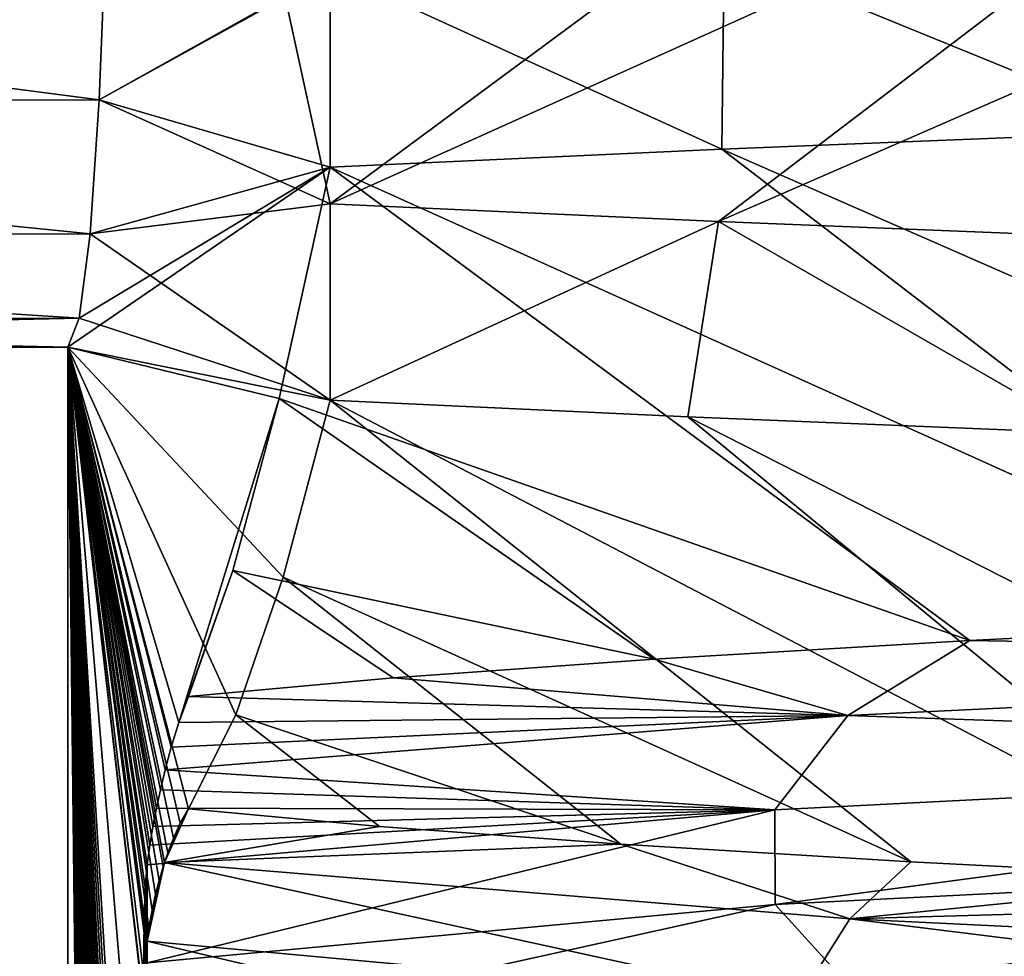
# Model space of a CAD drawing. Header units: millimetres. Extents: x -39.5 to 39.5, y -2 to 94.9.
# Tile 401 of 656: x -13 to -11.7, y 35 to 36.2. Entities that reach past the tile are written whole.
import ezdxf

# ---------------------------------------------------------------- set-up
doc = ezdxf.new("R2010")
doc.units = ezdxf.units.MM
doc.header["$LTSCALE"] = 65.185185
for name, color, linetype in [('460', 7, 'CONTINUOUS'), ('530', 7, 'CONTINUOUS'), ('531', 7, 'CONTINUOUS'), ('624', 7, 'CONTINUOUS'), ('625', 7, 'CONTINUOUS'), ('626', 7, 'CONTINUOUS'), ('633', 7, 'CONTINUOUS'), ('637', 7, 'CONTINUOUS')]:
    doc.layers.add(name, color=color, linetype=linetype)

msp = doc.modelspace()

# ---------------------------------------------------------------- linework, layer by layer
at = {"layer": '460', "linetype": 'Continuous'}
for points in [[(-12.0937, 36.3148, 7.4419), (-11.5219, 36.0815, 8.2998), (-11.517, 36.3381, 8.3065), (-12.0937, 36.3148, 7.4419)], [(-12.6076, 36.2914, 6.5337), (-12.0965, 36.0583, 7.4374), (-12.0937, 36.3148, 7.4419), (-12.6076, 36.2914, 6.5337)], [(-12.0965, 36.0583, 7.4374), (-11.5219, 36.0815, 8.2998), (-12.0937, 36.3148, 7.4419), (-12.0965, 36.0583, 7.4374)], [(-12.6076, 36.035, 6.5337), (-12.0965, 36.0583, 7.4374), (-12.6076, 36.2914, 6.5337), (-12.6076, 36.035, 6.5337)], [(-12.6076, 35.987, -6.5337), (-12.1008, 35.9639, -7.4305), (-12.6076, 35.7306, -6.5337), (-12.6076, 35.987, -6.5337)], [(-12.6076, 35.7306, -6.5337), (-12.1008, 35.9639, -7.4305), (-12.1409, 35.7092, -7.3646), (-12.6076, 35.7306, -6.5337)], [(-12.1409, 35.7092, -7.3646), (-12.1008, 35.9639, -7.4305), (-11.6205, 35.6879, -8.1611), (-12.1409, 35.7092, -7.3646)], [(-12.1008, 35.9639, -7.4305), (-11.5296, 35.9408, -8.289), (-11.6205, 35.6879, -8.1611), (-12.1008, 35.9639, -7.4305)]]:
    msp.add_3dface(points, dxfattribs=at)
at = {"layer": '530', "linetype": 'Continuous'}
for points in [[(-12.9001, 36.3507, -0.9529), (-12.6665, 36.257, -5.4091), (-12.9092, 36.1229, -0.7783), (-12.9001, 36.3507, -0.9529)], [(-12.6665, 36.257, -5.4091), (-12.6076, 35.987, -6.5337), (-12.9092, 36.1229, -0.7783), (-12.6665, 36.257, -5.4091)], [(-12.9092, 36.1229, -0.7783), (-12.6076, 35.987, -6.5337), (-12.9211, 35.9478, -0.5507), (-12.9092, 36.1229, -0.7783)], [(-12.6076, 35.987, -6.5337), (-12.6076, 35.7306, -6.5337), (-12.9211, 35.9478, -0.5507), (-12.6076, 35.987, -6.5337)], [(-12.9211, 35.9478, -0.5507), (-12.6076, 35.7306, -6.5337), (-12.9351, 35.8376, -0.2853), (-12.9211, 35.9478, -0.5507)], [(-12.6076, 35.7306, -6.5337), (-12.95, 35.8), (-12.9351, 35.8376, -0.2853), (-12.6076, 35.7306, -6.5337)], [(-12.95, 35.8), (-12.6076, 35.7306, -6.5337), (-12.6689, 35.4998, -5.3634), (-12.95, 35.8)], [(-12.95, 26.5), (-12.95, 35.8), (-12.8503, 26.9766, -1.9023), (-12.95, 26.5)], [(-12.8503, 26.9766, -1.9023), (-12.95, 35.8), (-12.8478, 27.0153, -1.9499), (-12.8503, 26.9766, -1.9023)], [(-12.8478, 27.0153, -1.9499), (-12.95, 35.8), (-12.8467, 27.0248, -1.9707), (-12.8478, 27.0153, -1.9499)], [(-12.8467, 27.0248, -1.9707), (-12.95, 35.8), (-12.8442, 27.0424, -2.0183), (-12.8467, 27.0248, -1.9707)], [(-12.8442, 27.0424, -2.0183), (-12.95, 35.8), (-12.8401, 27.0654, -2.0979), (-12.8442, 27.0424, -2.0183)], [(-12.8401, 27.0654, -2.0979), (-12.95, 35.8), (-12.8355, 27.0857, -2.184), (-12.8401, 27.0654, -2.0979)], [(-12.8355, 27.0857, -2.184), (-12.95, 35.8), (-12.8308, 27.1041, -2.2745), (-12.8355, 27.0857, -2.184)], [(-12.8308, 27.1041, -2.2745), (-12.95, 35.8), (-12.8255, 27.1219, -2.3749), (-12.8308, 27.1041, -2.2745)], [(-12.8255, 27.1219, -2.3749), (-12.95, 35.8), (-12.8238, 27.1273, -2.4074), (-12.8255, 27.1219, -2.3749)], [(-12.8238, 27.1273, -2.4074), (-12.95, 35.8), (-12.8503, 28.9766, -1.9023), (-12.8238, 27.1273, -2.4074)], [(-12.8503, 28.9766, -1.9023), (-12.95, 35.8), (-12.8478, 29.0153, -1.9499), (-12.8503, 28.9766, -1.9023)], [(-12.8478, 29.0153, -1.9499), (-12.95, 35.8), (-12.8467, 29.0248, -1.9707), (-12.8478, 29.0153, -1.9499)], [(-12.8467, 29.0248, -1.9707), (-12.95, 35.8), (-12.8442, 29.0424, -2.0183), (-12.8467, 29.0248, -1.9707)], [(-12.8442, 29.0424, -2.0183), (-12.95, 35.8), (-12.8401, 29.0654, -2.0979), (-12.8442, 29.0424, -2.0183)], [(-12.8401, 29.0654, -2.0979), (-12.95, 35.8), (-12.8355, 29.0857, -2.184), (-12.8401, 29.0654, -2.0979)], [(-12.8355, 29.0857, -2.184), (-12.95, 35.8), (-12.8308, 29.1041, -2.2745), (-12.8355, 29.0857, -2.184)], [(-12.8308, 29.1041, -2.2745), (-12.95, 35.8), (-12.8255, 29.1219, -2.3749), (-12.8308, 29.1041, -2.2745)], [(-12.8255, 29.1219, -2.3749), (-12.95, 35.8), (-12.8238, 29.1273, -2.4074), (-12.8255, 29.1219, -2.3749)], [(-12.8238, 29.1273, -2.4074), (-12.95, 35.8), (-12.8194, 29.1403, -2.4914), (-12.8238, 29.1273, -2.4074)], [(-12.8194, 29.1403, -2.4914), (-12.95, 35.8), (-12.8495, 30.9313, -1.9186), (-12.8194, 29.1403, -2.4914)], [(-12.8495, 30.9313, -1.9186), (-12.95, 35.8), (-12.8503, 30.9766, -1.9023), (-12.8495, 30.9313, -1.9186)], [(-12.8503, 30.9766, -1.9023), (-12.95, 35.8), (-12.8478, 31.0153, -1.9499), (-12.8503, 30.9766, -1.9023)], [(-12.8478, 31.0153, -1.9499), (-12.95, 35.8), (-12.8467, 31.0248, -1.9707), (-12.8478, 31.0153, -1.9499)], [(-12.8467, 31.0248, -1.9707), (-12.95, 35.8), (-12.8442, 31.0424, -2.0183), (-12.8467, 31.0248, -1.9707)], [(-12.8442, 31.0424, -2.0183), (-12.95, 35.8), (-12.8401, 31.0654, -2.0979), (-12.8442, 31.0424, -2.0183)], [(-12.8401, 31.0654, -2.0979), (-12.95, 35.8), (-12.8355, 31.0857, -2.184), (-12.8401, 31.0654, -2.0979)], [(-12.8355, 31.0857, -2.184), (-12.95, 35.8), (-12.8308, 31.1041, -2.2745), (-12.8355, 31.0857, -2.184)], [(-12.8308, 31.1041, -2.2745), (-12.95, 35.8), (-12.8255, 31.1219, -2.3749), (-12.8308, 31.1041, -2.2745)], [(-12.8255, 31.1219, -2.3749), (-12.95, 35.8), (-12.8238, 31.1273, -2.4074), (-12.8255, 31.1219, -2.3749)], [(-12.8238, 31.1273, -2.4074), (-12.95, 35.8), (-12.8194, 31.1403, -2.4914), (-12.8238, 31.1273, -2.4074)], [(-12.8194, 31.1403, -2.4914), (-12.95, 35.8), (-12.8122, 31.1593, -2.6303), (-12.8194, 31.1403, -2.4914)], [(-12.8122, 31.1593, -2.6303), (-12.95, 35.8), (-12.8034, 31.1788, -2.798), (-12.8122, 31.1593, -2.6303)], [(-12.8034, 31.1788, -2.798), (-12.95, 35.8), (-12.7927, 31.1975, -3.001), (-12.8034, 31.1788, -2.798)], [(-12.7927, 31.1975, -3.001), (-12.95, 35.8), (-12.8502, 32.9477, -1.9039), (-12.7927, 31.1975, -3.001)], [(-12.8502, 32.9477, -1.9039), (-12.95, 35.8), (-12.8495, 32.9951, -1.9173), (-12.8502, 32.9477, -1.9039)], [(-12.8495, 32.9951, -1.9173), (-12.95, 35.8), (-12.8467, 33.0247, -1.9702), (-12.8495, 32.9951, -1.9173)], [(-12.8467, 33.0247, -1.9702), (-12.95, 35.8), (-12.8428, 33.0509, -2.0453), (-12.8467, 33.0247, -1.9702)], [(-12.8428, 33.0509, -2.0453), (-12.95, 35.8), (-12.8384, 33.0734, -2.1301), (-12.8428, 33.0509, -2.0453)], [(-12.8384, 33.0734, -2.1301), (-12.95, 35.8), (-12.833, 33.0958, -2.2321), (-12.8384, 33.0734, -2.1301)], [(-12.833, 33.0958, -2.2321), (-12.95, 35.8), (-12.8267, 33.1182, -2.3527), (-12.833, 33.0958, -2.2321)], [(-12.8267, 33.1182, -2.3527), (-12.95, 35.8), (-12.8238, 33.1273, -2.4076), (-12.8267, 33.1182, -2.3527)], [(-12.8238, 33.1273, -2.4076), (-12.95, 35.8), (-12.8195, 33.1402, -2.491), (-12.8238, 33.1273, -2.4076)], [(-12.8195, 33.1402, -2.491), (-12.95, 35.8), (-12.8113, 33.1613, -2.6459), (-12.8195, 33.1402, -2.491)], [(-12.8113, 33.1613, -2.6459), (-12.95, 35.8), (-12.8024, 33.1807, -2.8163), (-12.8113, 33.1613, -2.6459)], [(-12.8024, 33.1807, -2.8163), (-12.95, 35.8), (-12.7927, 33.1975, -3.001), (-12.8024, 33.1807, -2.8163)], [(-12.7927, 33.1975, -3.001), (-12.95, 35.8), (-12.7405, 33.2968, -3.997), (-12.7927, 33.1975, -3.001)], [(-12.7405, 33.2968, -3.997), (-12.95, 35.8), (-12.8467, 34.9004, -1.9703), (-12.7405, 33.2968, -3.997)], [(-12.8467, 34.9004, -1.9703), (-12.95, 35.8), (-12.8495, 34.9313, -1.9186), (-12.8467, 34.9004, -1.9703)], [(-12.8495, 34.9313, -1.9186), (-12.95, 35.8), (-12.8503, 34.9766, -1.9023), (-12.8495, 34.9313, -1.9186)], [(-12.8503, 34.9766, -1.9023), (-12.95, 35.8), (-12.8478, 35.0153, -1.9499), (-12.8503, 34.9766, -1.9023)], [(-12.8478, 35.0153, -1.9499), (-12.95, 35.8), (-12.8467, 35.0248, -1.9707), (-12.8478, 35.0153, -1.9499)], [(-12.8467, 35.0248, -1.9707), (-12.95, 35.8), (-12.8442, 35.0424, -2.0183), (-12.8467, 35.0248, -1.9707)], [(-12.8442, 35.0424, -2.0183), (-12.95, 35.8), (-12.8401, 35.0654, -2.0979), (-12.8442, 35.0424, -2.0183)], [(-12.8401, 35.0654, -2.0979), (-12.95, 35.8), (-12.8355, 35.0857, -2.184), (-12.8401, 35.0654, -2.0979)], [(-12.8355, 35.0857, -2.184), (-12.95, 35.8), (-12.8308, 35.1041, -2.2745), (-12.8355, 35.0857, -2.184)], [(-12.8308, 35.1041, -2.2745), (-12.95, 35.8), (-12.8255, 35.1219, -2.3749), (-12.8308, 35.1041, -2.2745)], [(-12.8255, 35.1219, -2.3749), (-12.95, 35.8), (-12.8238, 35.1273, -2.4074), (-12.8255, 35.1219, -2.3749)], [(-12.8238, 35.1273, -2.4074), (-12.95, 35.8), (-12.8194, 35.1403, -2.4914), (-12.8238, 35.1273, -2.4074)], [(-12.8194, 35.1403, -2.4914), (-12.95, 35.8), (-12.8122, 35.1593, -2.6303), (-12.8194, 35.1403, -2.4914)], [(-12.8122, 35.1593, -2.6303), (-12.95, 35.8), (-12.8034, 35.1788, -2.798), (-12.8122, 35.1593, -2.6303)], [(-12.8034, 35.1788, -2.798), (-12.95, 35.8), (-12.7927, 35.1975, -3.001), (-12.8034, 35.1788, -2.798)], [(-12.7927, 35.1975, -3.001), (-12.95, 35.8), (-12.7307, 35.3204, -4.1854), (-12.7927, 35.1975, -3.001)], [(-12.7307, 35.3204, -4.1854), (-12.95, 35.8), (-12.6689, 35.4998, -5.3634), (-12.7307, 35.3204, -4.1854)]]:
    msp.add_3dface(points, dxfattribs=at)
at = {"layer": '531', "linetype": 'Continuous'}
for points in [[(-12.9092, 36.1228, 0.7783), (-12.6076, 36.2914, 6.5337), (-12.9001, 36.3507, 0.9529), (-12.9092, 36.1228, 0.7783)], [(-12.6076, 36.035, 6.5337), (-12.6076, 36.2914, 6.5337), (-12.9092, 36.1228, 0.7783), (-12.6076, 36.035, 6.5337)], [(-12.9211, 35.9478, 0.5507), (-12.6076, 36.035, 6.5337), (-12.9092, 36.1228, 0.7783), (-12.9211, 35.9478, 0.5507)], [(-12.6076, 36.035, 6.5337), (-12.95, 35.8), (-12.6742, 35.7329, 5.2625), (-12.6076, 36.035, 6.5337)], [(-12.95, 35.8), (-12.6076, 36.035, 6.5337), (-12.9351, 35.8376, 0.2853), (-12.95, 35.8)], [(-12.9351, 35.8376, 0.2853), (-12.6076, 36.035, 6.5337), (-12.9211, 35.9478, 0.5507), (-12.9351, 35.8376, 0.2853)], [(-12.95, 35.8), (-12.95, 26.5), (-12.8505, 35.0524, 1.8992), (-12.95, 35.8)], [(-12.6742, 35.7329, 5.2625), (-12.95, 35.8), (-12.8052, 35.3102, 2.762), (-12.6742, 35.7329, 5.2625)], [(-12.8052, 35.3102, 2.762), (-12.95, 35.8), (-12.8152, 35.2778, 2.5723), (-12.8052, 35.3102, 2.762)], [(-12.8152, 35.2778, 2.5723), (-12.95, 35.8), (-12.823, 35.2486, 2.4224), (-12.8152, 35.2778, 2.5723)], [(-12.823, 35.2486, 2.4224), (-12.95, 35.8), (-12.8293, 35.2224, 2.3029), (-12.823, 35.2486, 2.4224)], [(-12.8293, 35.2224, 2.3029), (-12.95, 35.8), (-12.8345, 35.1984, 2.2047), (-12.8293, 35.2224, 2.3029)], [(-12.8345, 35.1984, 2.2047), (-12.95, 35.8), (-12.839, 35.1747, 2.1185), (-12.8345, 35.1984, 2.2047)], [(-12.839, 35.1747, 2.1185), (-12.95, 35.8), (-12.843, 35.15, 2.0414), (-12.839, 35.1747, 2.1185)], [(-12.843, 35.15, 2.0414), (-12.95, 35.8), (-12.8464, 35.1243, 1.9763), (-12.843, 35.15, 2.0414)], [(-12.8464, 35.1243, 1.9763), (-12.95, 35.8), (-12.8492, 35.0951, 1.9243), (-12.8464, 35.1243, 1.9763)], [(-12.8492, 35.0951, 1.9243), (-12.95, 35.8), (-12.8505, 35.0524, 1.8992), (-12.8492, 35.0951, 1.9243)], [(-12.7349, 35.5086, 4.1043), (-12.6742, 35.7329, 5.2625), (-12.8052, 35.3102, 2.762), (-12.7349, 35.5086, 4.1043)], [(-12.7927, 35.3442, 3.001), (-12.7349, 35.5086, 4.1043), (-12.8052, 35.3102, 2.762), (-12.7927, 35.3442, 3.001)], [(-12.8505, 35.0524, 1.8992), (-12.95, 26.5), (-12.8485, 35.0134, 1.9372), (-12.8505, 35.0524, 1.8992)], [(-12.8485, 35.0134, 1.9372), (-12.95, 26.5), (-12.8467, 34.9968, 1.9715), (-12.8485, 35.0134, 1.9372)]]:
    msp.add_3dface(points, dxfattribs=at)
at = {"layer": '624', "linetype": 'Continuous'}
for points in [[(-11.5219, 36.0815, 8.2998), (-12.0965, 36.0583, 7.4374), (-10.7447, 35.4661, 7.5639), (-11.5219, 36.0815, 8.2998)], [(-12.0965, 36.0583, 7.4374), (-12.6076, 36.035, 6.5337), (-11.2919, 35.4417, 6.7195), (-12.0965, 36.0583, 7.4374)], [(-10.7447, 35.4661, 7.5639), (-12.0965, 36.0583, 7.4374), (-11.2919, 35.4417, 6.7195), (-10.7447, 35.4661, 7.5639)], [(-12.6076, 36.035, 6.5337), (-12.6742, 35.7329, 5.2625), (-11.773, 35.4173, 5.8358), (-12.6076, 36.035, 6.5337)], [(-11.2919, 35.4417, 6.7195), (-12.6076, 36.035, 6.5337), (-11.773, 35.4173, 5.8358), (-11.2919, 35.4417, 6.7195)], [(-12.6742, 35.7329, 5.2625), (-12.7349, 35.5086, 4.1043), (-12.185, 35.3929, 4.9178), (-12.6742, 35.7329, 5.2625)], [(-11.773, 35.4173, 5.8358), (-12.6742, 35.7329, 5.2625), (-12.185, 35.3929, 4.9178), (-11.773, 35.4173, 5.8358)], [(-12.6689, 35.4998, -5.3634), (-12.6076, 35.7306, -6.5337), (-11.85, 35.1286, -5.6779), (-12.6689, 35.4998, -5.3634)], [(-12.6076, 35.7306, -6.5337), (-12.1409, 35.7092, -7.3646), (-11.4099, 35.1056, -6.5172), (-12.6076, 35.7306, -6.5337)], [(-11.85, 35.1286, -5.6779), (-12.6076, 35.7306, -6.5337), (-11.4099, 35.1056, -6.5172), (-11.85, 35.1286, -5.6779)], [(-12.1409, 35.7092, -7.3646), (-11.6205, 35.6879, -8.1611), (-10.9105, 35.0827, -7.3226), (-12.1409, 35.7092, -7.3646)], [(-11.4099, 35.1056, -6.5172), (-12.1409, 35.7092, -7.3646), (-10.9105, 35.0827, -7.3226), (-11.4099, 35.1056, -6.5172)], [(-12.7349, 35.5086, 4.1043), (-12.7927, 35.3442, 3.001), (-12.5256, 35.3685, 3.971), (-12.7349, 35.5086, 4.1043)], [(-12.185, 35.3929, 4.9178), (-12.7349, 35.5086, 4.1043), (-12.5256, 35.3685, 3.971), (-12.185, 35.3929, 4.9178)], [(-12.7307, 35.3204, -4.1854), (-12.6689, 35.4998, -5.3634), (-12.2284, 35.1515, -4.809), (-12.7307, 35.3204, -4.1854)], [(-12.2284, 35.1515, -4.809), (-12.6689, 35.4998, -5.3634), (-11.85, 35.1286, -5.6779), (-12.2284, 35.1515, -4.809)], [(-12.7927, 35.1975, -3.001), (-12.7307, 35.3204, -4.1854), (-12.5432, 35.1745, -3.9152), (-12.7927, 35.1975, -3.001)], [(-12.5432, 35.1745, -3.9152), (-12.7307, 35.3204, -4.1854), (-12.2284, 35.1515, -4.809), (-12.5432, 35.1745, -3.9152)]]:
    msp.add_3dface(points, dxfattribs=at)
at = {"layer": '625', "linetype": 'Continuous'}
for points in [[(-11.2919, 35.4417, 6.7195), (-11.773, 35.4173, 5.8358), (-10.4079, 35.3927, 7.8694), (-11.2919, 35.4417, 6.7195)], [(-11.773, 35.4173, 5.8358), (-12.185, 35.3929, 4.9178), (-11.9323, 35.3192, 5.2793), (-11.773, 35.4173, 5.8358)], [(-10.4079, 35.3927, 7.8694), (-11.773, 35.4173, 5.8358), (-11.9323, 35.3192, 5.2793), (-10.4079, 35.3927, 7.8694)], [(-12.185, 35.3929, 4.9178), (-12.5256, 35.3685, 3.971), (-11.9323, 35.3192, 5.2793), (-12.185, 35.3929, 4.9178)], [(-10.4079, 35.3927, 7.8694), (-11.9323, 35.3192, 5.2793), (-10.5396, 35.2717, 7.605), (-10.4079, 35.3927, 7.8694)], [(-12.5256, 35.3685, 3.971), (-12.7927, 35.3442, 3.001), (-11.9323, 35.3192, 5.2793), (-12.5256, 35.3685, 3.971)], [(-12.7927, 35.3442, 3.001), (-12.8052, 35.3102, 2.762), (-11.9323, 35.3192, 5.2793), (-12.7927, 35.3442, 3.001)], [(-12.8152, 35.2778, 2.5723), (-12.823, 35.2486, 2.4224), (-11.9323, 35.3192, 5.2793), (-12.8152, 35.2778, 2.5723)], [(-11.9323, 35.3192, 5.2793), (-12.823, 35.2486, 2.4224), (-12.0277, 35.1964, 4.9248), (-11.9323, 35.3192, 5.2793)], [(-12.8052, 35.3102, 2.762), (-12.8152, 35.2778, 2.5723), (-11.9323, 35.3192, 5.2793), (-12.8052, 35.3102, 2.762)], [(-10.5396, 35.2717, 7.605), (-11.9323, 35.3192, 5.2793), (-12.0277, 35.1964, 4.9248), (-10.5396, 35.2717, 7.605)], [(-10.5396, 35.2717, 7.605), (-12.0277, 35.1964, 4.9248), (-12.0269, 35.0727, 4.9269), (-10.5396, 35.2717, 7.605)], [(-10.5384, 35.1479, 7.6068), (-10.5396, 35.2717, 7.605), (-12.0269, 35.0727, 4.9269), (-10.5384, 35.1479, 7.6068)], [(-12.823, 35.2486, 2.4224), (-12.8293, 35.2224, 2.3029), (-12.0277, 35.1964, 4.9248), (-12.823, 35.2486, 2.4224)], [(-12.8293, 35.2224, 2.3029), (-12.8345, 35.1984, 2.2047), (-12.0277, 35.1964, 4.9248), (-12.8293, 35.2224, 2.3029)], [(-12.8464, 35.1243, 1.9763), (-12.8467, 34.9968, 1.9715), (-12.0277, 35.1964, 4.9248), (-12.8464, 35.1243, 1.9763)], [(-12.0277, 35.1964, 4.9248), (-12.8467, 34.9968, 1.9715), (-12.0269, 35.0727, 4.9269), (-12.0277, 35.1964, 4.9248)], [(-12.843, 35.15, 2.0414), (-12.8464, 35.1243, 1.9763), (-12.0277, 35.1964, 4.9248), (-12.843, 35.15, 2.0414)], [(-12.839, 35.1747, 2.1185), (-12.843, 35.15, 2.0414), (-12.0277, 35.1964, 4.9248), (-12.839, 35.1747, 2.1185)], [(-12.8345, 35.1984, 2.2047), (-12.839, 35.1747, 2.1185), (-12.0277, 35.1964, 4.9248), (-12.8345, 35.1984, 2.2047)], [(-12.8238, 35.1273, -2.4074), (-12.8034, 35.1788, -2.798), (-12.7927, 35.1975, -3.001), (-12.8238, 35.1273, -2.4074)], [(-12.8238, 35.1273, -2.4074), (-12.7927, 35.1975, -3.001), (-12.5432, 35.1745, -3.9152), (-12.8238, 35.1273, -2.4074)], [(-12.8238, 35.1273, -2.4074), (-12.8122, 35.1593, -2.6303), (-12.8034, 35.1788, -2.798), (-12.8238, 35.1273, -2.4074)], [(-12.8238, 35.1273, -2.4074), (-12.5432, 35.1745, -3.9152), (-12.2284, 35.1515, -4.809), (-12.8238, 35.1273, -2.4074)], [(-12.8238, 35.1273, -2.4074), (-12.8194, 35.1403, -2.4914), (-12.8122, 35.1593, -2.6303), (-12.8238, 35.1273, -2.4074)], [(-12.8238, 35.1273, -2.4074), (-12.2284, 35.1515, -4.809), (-11.9298, 35.0539, -5.285), (-12.8238, 35.1273, -2.4074)], [(-12.2284, 35.1515, -4.809), (-11.85, 35.1286, -5.6779), (-11.9298, 35.0539, -5.285), (-12.2284, 35.1515, -4.809)], [(-10.5384, 35.1479, 7.6068), (-12.0269, 35.0727, 4.9269), (-11.932, 34.9677, 5.2806), (-10.5384, 35.1479, 7.6068)], [(-10.4074, 35.0412, 7.8704), (-10.5384, 35.1479, 7.6068), (-11.932, 34.9677, 5.2806), (-10.4074, 35.0412, 7.8704)], [(-12.8467, 35.0248, -1.9707), (-12.8255, 35.1219, -2.3749), (-12.8238, 35.1273, -2.4074), (-12.8467, 35.0248, -1.9707)], [(-12.8467, 35.0248, -1.9707), (-12.8238, 35.1273, -2.4074), (-11.9972, 34.947, -4.9985), (-12.8467, 35.0248, -1.9707)], [(-12.8238, 35.1273, -2.4074), (-11.9298, 35.0539, -5.285), (-11.9972, 34.947, -4.9985), (-12.8238, 35.1273, -2.4074)], [(-11.85, 35.1286, -5.6779), (-11.4099, 35.1056, -6.5172), (-11.9298, 35.0539, -5.285), (-11.85, 35.1286, -5.6779)], [(-12.8464, 35.1243, 1.9763), (-12.8492, 35.0951, 1.9243), (-12.8485, 35.0134, 1.9372), (-12.8464, 35.1243, 1.9763)], [(-12.8464, 35.1243, 1.9763), (-12.8485, 35.0134, 1.9372), (-12.8467, 34.9968, 1.9715), (-12.8464, 35.1243, 1.9763)], [(-12.8467, 35.0248, -1.9707), (-12.8308, 35.1041, -2.2745), (-12.8255, 35.1219, -2.3749), (-12.8467, 35.0248, -1.9707)], [(-12.8467, 35.0248, -1.9707), (-12.8355, 35.0857, -2.184), (-12.8308, 35.1041, -2.2745), (-12.8467, 35.0248, -1.9707)], [(-11.4099, 35.1056, -6.5172), (-10.9105, 35.0827, -7.3226), (-11.9298, 35.0539, -5.285), (-11.4099, 35.1056, -6.5172)], [(-12.8492, 35.0951, 1.9243), (-12.8505, 35.0524, 1.8992), (-12.8485, 35.0134, 1.9372), (-12.8492, 35.0951, 1.9243)], [(-12.8467, 35.0248, -1.9707), (-12.8401, 35.0654, -2.0979), (-12.8355, 35.0857, -2.184), (-12.8467, 35.0248, -1.9707)], [(-11.9298, 35.0539, -5.285), (-10.9105, 35.0827, -7.3226), (-10.4005, 34.9802, -7.8792), (-11.9298, 35.0539, -5.285)], [(-12.8467, 34.9968, 1.9715), (-12.8244, 34.8966, 2.396), (-12.0269, 35.0727, 4.9269), (-12.8467, 34.9968, 1.9715)], [(-12.8467, 35.0248, -1.9707), (-12.8442, 35.0424, -2.0183), (-12.8401, 35.0654, -2.0979), (-12.8467, 35.0248, -1.9707)], [(-12.0269, 35.0727, 4.9269), (-12.8244, 34.8966, 2.396), (-11.932, 34.9677, 5.2806), (-12.0269, 35.0727, 4.9269)], [(-11.9972, 34.947, -4.9985), (-11.9298, 35.0539, -5.285), (-10.4464, 34.8699, -7.7325), (-11.9972, 34.947, -4.9985)], [(-11.9298, 35.0539, -5.285), (-10.4005, 34.9802, -7.8792), (-10.4464, 34.8699, -7.7325), (-11.9298, 35.0539, -5.285)], [(-10.4074, 35.0412, 7.8704), (-11.932, 34.9677, 5.2806), (-10.7447, 34.9464, 7.5639), (-10.4074, 35.0412, 7.8704)], [(-12.8467, 34.9004, -1.9703), (-12.8478, 35.0153, -1.9499), (-12.8467, 35.0248, -1.9707), (-12.8467, 34.9004, -1.9703)], [(-12.8467, 34.9004, -1.9703), (-12.8467, 35.0248, -1.9707), (-11.9977, 34.8233, -4.9975), (-12.8467, 34.9004, -1.9703)], [(-12.8467, 35.0248, -1.9707), (-11.9972, 34.947, -4.9985), (-11.9977, 34.8233, -4.9975), (-12.8467, 35.0248, -1.9707)], [(-12.8495, 34.9313, -1.9186), (-12.8503, 34.9766, -1.9023), (-12.8478, 35.0153, -1.9499), (-12.8495, 34.9313, -1.9186)], [(-12.8467, 34.9004, -1.9703), (-12.8495, 34.9313, -1.9186), (-12.8478, 35.0153, -1.9499), (-12.8467, 34.9004, -1.9703)]]:
    msp.add_3dface(points, dxfattribs=at)
at = {"layer": '626', "linetype": 'Continuous'}
for points in [[(-12.6076, 35.987, -6.5337), (-12.6665, 36.257, -5.4091), (-11.773, 36.6047, -5.8358), (-12.6076, 35.987, -6.5337)], [(-12.6076, 35.987, -6.5337), (-11.773, 36.6047, -5.8358), (-11.2919, 36.5803, -6.7195), (-12.6076, 35.987, -6.5337)], [(-12.1008, 35.9639, -7.4305), (-12.6076, 35.987, -6.5337), (-11.2919, 36.5803, -6.7195), (-12.1008, 35.9639, -7.4305)], [(-12.1008, 35.9639, -7.4305), (-11.2919, 36.5803, -6.7195), (-10.7447, 36.5559, -7.5639), (-12.1008, 35.9639, -7.4305)], [(-11.5296, 35.9408, -8.289), (-12.1008, 35.9639, -7.4305), (-10.7447, 36.5559, -7.5639), (-11.5296, 35.9408, -8.289)]]:
    msp.add_3dface(points, dxfattribs=at)
at = {"layer": '633', "linetype": 'Continuous'}
for points in [[(-12.9001, 36.3507, -0.9529), (-12.9092, 36.1229, -0.7783), (-14.65, 36.35, -0.9526), (-12.9001, 36.3507, -0.9529)], [(-14.65, 36.35, -0.9526), (-12.9092, 36.1229, -0.7783), (-14.65, 36.1222, -0.7778), (-14.65, 36.35, -0.9526)], [(-12.9092, 36.1229, -0.7783), (-12.9211, 35.9478, -0.5507), (-14.65, 36.1222, -0.7778), (-12.9092, 36.1229, -0.7783)], [(-14.65, 36.1222, -0.7778), (-12.9211, 35.9478, -0.5507), (-14.65, 35.9474, -0.55), (-14.65, 36.1222, -0.7778)], [(-12.9211, 35.9478, -0.5507), (-12.9351, 35.8376, -0.2853), (-14.65, 35.9474, -0.55), (-12.9211, 35.9478, -0.5507)], [(-14.65, 35.9474, -0.55), (-12.9351, 35.8376, -0.2853), (-14.65, 35.8375, -0.2847), (-14.65, 35.9474, -0.55)], [(-12.9351, 35.8376, -0.2853), (-12.95, 35.8), (-14.65, 35.8375, -0.2847), (-12.9351, 35.8376, -0.2853)], [(-14.65, 35.8375, -0.2847), (-12.95, 35.8), (-14.65, 35.8), (-14.65, 35.8375, -0.2847)]]:
    msp.add_3dface(points, dxfattribs=at)
at = {"layer": '637', "linetype": 'Continuous'}
for points in [[(-12.9092, 36.1228, 0.7783), (-12.9001, 36.3507, 0.9529), (-14.65, 36.35, 0.9526), (-12.9092, 36.1228, 0.7783)], [(-14.65, 36.1222, 0.7778), (-12.9092, 36.1228, 0.7783), (-14.65, 36.35, 0.9526), (-14.65, 36.1222, 0.7778)], [(-12.9211, 35.9478, 0.5507), (-12.9092, 36.1228, 0.7783), (-14.65, 36.1222, 0.7778), (-12.9211, 35.9478, 0.5507)], [(-14.65, 35.9474, 0.55), (-12.9211, 35.9478, 0.5507), (-14.65, 36.1222, 0.7778), (-14.65, 35.9474, 0.55)], [(-12.9351, 35.8376, 0.2853), (-12.9211, 35.9478, 0.5507), (-14.65, 35.9474, 0.55), (-12.9351, 35.8376, 0.2853)], [(-14.65, 35.8375, 0.2847), (-12.9351, 35.8376, 0.2853), (-14.65, 35.9474, 0.55), (-14.65, 35.8375, 0.2847)], [(-12.95, 35.8), (-12.9351, 35.8376, 0.2853), (-14.65, 35.8), (-12.95, 35.8)], [(-14.65, 35.8), (-12.9351, 35.8376, 0.2853), (-14.65, 35.8375, 0.2847), (-14.65, 35.8)]]:
    msp.add_3dface(points, dxfattribs=at)

doc.saveas('drawing.dxf')
